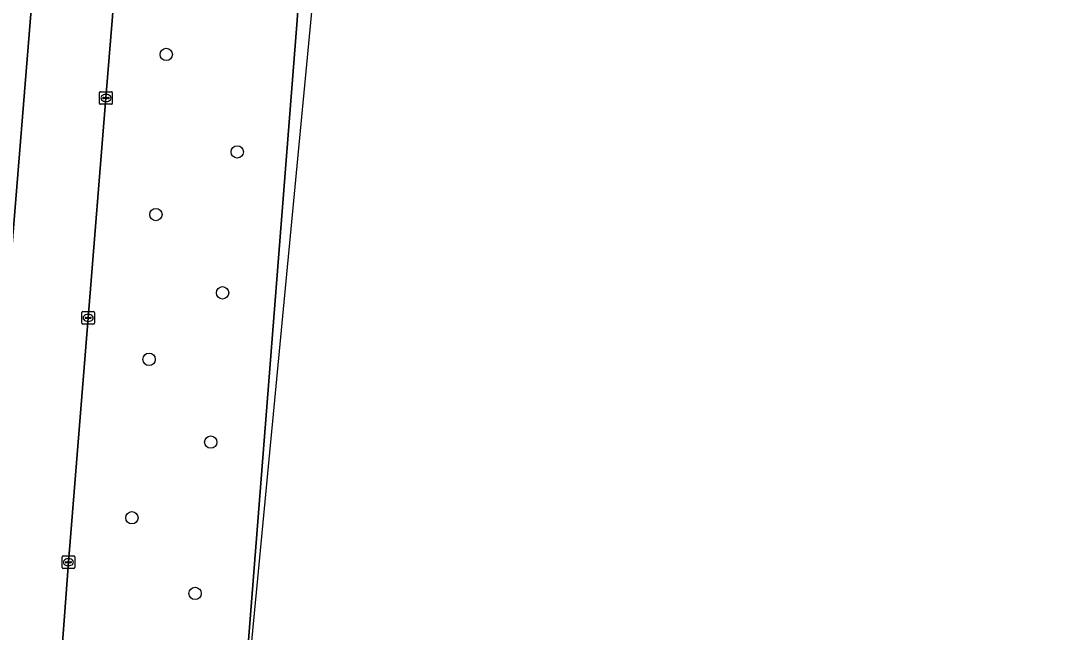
# Model space of a CAD drawing. Extents: x 160856 to 161310, y 384024 to 384878.
# Drawn here: x 161227.9 to 161310.2, y 384190.3 to 384238.7 of the extents above; entities that cross this region are included whole.
import ezdxf

# ---------------------------------------------------------------- set-up
doc = ezdxf.new("R2010")
doc.units = 0
for name, color, linetype in [('IMGEO_Berm_groen', 7, 'Continuous'), ('IMGEO_Boom', 7, 'Continuous'), ('IMGEO_Kolk', 7, 'Continuous'), ('IMGEO_OVBaan_gesloten', 7, 'Continuous'), ('IMGEO_Rijbaan_lokaal_gesloten', 7, 'Continuous')]:
    doc.layers.add(name, color=color, linetype=linetype)

msp = doc.modelspace()

# ---------------------------------------------------------------- linework, layer by layer
at = {"layer": 'IMGEO_Berm_groen'}
for points in [[(161238.574, 384277.976), (161238.011, 384271.307), (161236.442, 384253.951), (161235.71, 384245.543), (161235.31, 384240.691), (161234.654, 384232.591), (161233.241, 384215.17), (161231.678, 384195.813), (161230.975, 384186.246), (161230.43, 384177.405)], [(161244.663, 384173.474), (161249.766, 384238.402), (161251.045, 384255.386), (161247.08, 384255.683), (161248.805, 384277.548), (161240.67, 384278.305), (161239.106, 384278.425)], [(161225.892, 384205.014), (161231.046, 384268.295)]]:
    msp.add_lwpolyline(points, dxfattribs=at)
at = {"layer": 'IMGEO_Boom'}
for centre in [(161239.429, 384236.038), (161245.051, 384228.315), (161238.608, 384223.358), (161243.885, 384217.155), (161238.064, 384211.886), (161242.949, 384205.326), (161236.71, 384199.333), (161241.708, 384193.345)]:
    msp.add_circle(centre, 0.489, dxfattribs=at)
at = {"layer": 'IMGEO_Kolk'}
for p, q in [((161234.153, 384232.165), (161234.153, 384233.017)), ((161234.228, 384233.091), (161235.08, 384233.091)), ((161234.455, 384232.634), (161234.853, 384232.634)), ((161234.641, 384232.871), (161234.666, 384232.871)), ((161235.154, 384233.017), (161235.154, 384232.165)), ((161235.08, 384232.091), (161234.228, 384232.091)), ((161234.412, 384232.585), (161234.412, 384232.597)), ((161234.85, 384232.548), (161234.452, 384232.548)), ((161234.664, 384232.311), (161234.639, 384232.311)), ((161234.896, 384232.597), (161234.896, 384232.585)), ((161232.74, 384214.744), (161232.74, 384215.596)), ((161232.815, 384215.67), (161233.667, 384215.67)), ((161233.228, 384215.45), (161233.253, 384215.45)), ((161233.741, 384215.596), (161233.741, 384214.744)), ((161233.667, 384214.67), (161232.815, 384214.67)), ((161232.999, 384215.164), (161232.999, 384215.176)), ((161233.437, 384215.127), (161233.039, 384215.127)), ((161233.042, 384215.213), (161233.44, 384215.213)), ((161233.251, 384214.89), (161233.226, 384214.89)), ((161233.483, 384215.176), (161233.483, 384215.164)), ((161231.177, 384195.387), (161231.177, 384196.239)), ((161231.252, 384196.313), (161232.104, 384196.313)), ((161231.436, 384195.807), (161231.436, 384195.819)), ((161231.874, 384195.77), (161231.476, 384195.77)), ((161231.479, 384195.856), (161231.877, 384195.856)), ((161231.665, 384196.093), (161231.69, 384196.093)), ((161231.92, 384195.819), (161231.92, 384195.807)), ((161232.178, 384196.239), (161232.178, 384195.387)), ((161232.104, 384195.313), (161231.252, 384195.313)), ((161231.688, 384195.533), (161231.663, 384195.533))]:
    msp.add_line(p, q, dxfattribs=at)
for points in [[(161234.153, 384232.165), (161234.153, 384233.017)], [(161234.228, 384233.091), (161235.08, 384233.091)], [(161235.154, 384233.017), (161235.154, 384232.165)], [(161235.08, 384232.091), (161234.228, 384232.091)], [(161232.74, 384214.744), (161232.74, 384215.596)], [(161232.815, 384215.67), (161233.667, 384215.67)], [(161233.741, 384215.596), (161233.741, 384214.744)], [(161233.667, 384214.67), (161232.815, 384214.67)], [(161231.177, 384195.387), (161231.177, 384196.239)], [(161231.252, 384196.313), (161232.104, 384196.313)], [(161232.178, 384196.239), (161232.178, 384195.387)], [(161232.104, 384195.313), (161231.252, 384195.313)]]:
    msp.add_lwpolyline(points, dxfattribs=at)
for centre, radius, start, end in [((161234.23, 384233.015), 0.0765, 91.55205, 178.44795), ((161234.23, 384233.015), 0.0765, 91.55205, 178.44795), ((161234.452, 384232.594), 0.0403, 85.87752, 175.75265), ((161234.857, 384232.596), 0.0386, 1.73085, 96.63898), ((161235.078, 384233.015), 0.0765, 1.55205, 88.44795), ((161235.078, 384233.015), 0.0765, 1.55205, 88.44795), ((161234.23, 384232.167), 0.0765, 181.55205, 268.44795), ((161234.23, 384232.167), 0.0765, 181.55205, 268.44795), ((161234.449, 384232.584), 0.0366, 178.93798, 274.71019), ((161234.853, 384232.591), 0.043, 264.86636, 352.45326), ((161235.078, 384232.167), 0.0765, 271.55205, 358.44795), ((161235.078, 384232.167), 0.0765, 271.55205, 358.44795), ((161232.817, 384215.594), 0.0765, 91.55205, 178.44795), ((161232.817, 384215.594), 0.0765, 91.55205, 178.44795), ((161233.665, 384215.594), 0.0765, 1.55205, 88.44795), ((161233.665, 384215.594), 0.0765, 1.55205, 88.44795), ((161232.817, 384214.746), 0.0765, 181.55205, 268.44795), ((161232.817, 384214.746), 0.0765, 181.55205, 268.44795), ((161233.039, 384215.173), 0.0403, 85.87752, 175.75265), ((161233.036, 384215.163), 0.0366, 178.93798, 274.71019), ((161233.44, 384215.17), 0.043, 264.86636, 352.45326), ((161233.444, 384215.175), 0.0386, 1.73085, 96.63898), ((161233.665, 384214.746), 0.0765, 271.55205, 358.44795), ((161233.665, 384214.746), 0.0765, 271.55205, 358.44795), ((161231.254, 384196.237), 0.0765, 91.55205, 178.44795), ((161231.254, 384196.237), 0.0765, 91.55205, 178.44795), ((161231.476, 384195.816), 0.0403, 85.87752, 175.75265), ((161231.473, 384195.806), 0.0366, 178.93798, 274.71019), ((161231.877, 384195.813), 0.043, 264.86636, 352.45326), ((161231.881, 384195.818), 0.0386, 1.73085, 96.63898), ((161232.102, 384196.237), 0.0765, 1.55205, 88.44795), ((161232.102, 384196.237), 0.0765, 1.55205, 88.44795), ((161231.254, 384195.389), 0.0765, 181.55205, 268.44795), ((161231.254, 384195.389), 0.0765, 181.55205, 268.44795), ((161232.102, 384195.389), 0.0765, 271.55205, 358.44795), ((161232.102, 384195.389), 0.0765, 271.55205, 358.44795)]:
    msp.add_arc(centre, radius, start, end, dxfattribs=at)
for centre, major_axis, ratio, start_param, end_param in [((161234.64, 384232.591), (-0.387, 0.002), 0.722429, 4.712389, 7.853982), ((161234.665, 384232.591), (-0.39, 0.002), 0.717154, 1.570796, 4.712389), ((161233.227, 384215.17), (-0.387, 0.002), 0.722429, 4.712389, 7.853982), ((161233.252, 384215.17), (-0.39, 0.002), 0.717154, 1.570796, 4.712389), ((161231.664, 384195.813), (-0.387, 0.002), 0.722429, 4.712389, 7.853982), ((161231.689, 384195.813), (-0.39, 0.002), 0.717154, 1.570796, 4.712389)]:
    msp.add_ellipse(centre, major_axis=major_axis, ratio=ratio, start_param=start_param, end_param=end_param, dxfattribs=at)
at = {"layer": 'IMGEO_OVBaan_gesloten'}
for points in [[(161244.663, 384173.474), (161254.709, 384278.75), (161256.675, 384295.749), (161288.788, 384573.374), (161299.466, 384666.717), (161307.924, 384740.658), (161309.046, 384772.256), (161310.221, 384805.365), (161305.427, 384848.093), (161301.785, 384848.147), (161302.348, 384842.763), (161302.476, 384841.51), (161302.878, 384837.781), (161303.219, 384834.643)], [(161267.816, 384410.795), (161258.549, 384330.534), (161255.855, 384307.557), (161255.762, 384306.536), (161255.444, 384303.65), (161255.114, 384300.715), (161255.107, 384300.653), (161254.029, 384290.068), (161253.288, 384282.599), (161253.04, 384279.606), (161252.84, 384277.173), (161251.045, 384255.386), (161249.766, 384238.402), (161244.663, 384173.474)]]:
    msp.add_lwpolyline(points, dxfattribs=at)
at = {"layer": 'IMGEO_Rijbaan_lokaal_gesloten'}
for points in [[(161230.975, 384186.246), (161231.678, 384195.813), (161233.241, 384215.17), (161234.654, 384232.591), (161235.31, 384240.691), (161235.71, 384245.543), (161236.442, 384253.951), (161238.011, 384271.307), (161238.574, 384277.976), (161238.88, 384280.859), (161239.146, 384283.72), (161239.351, 384286.094), (161240.09, 384293.921)], [(161231.046, 384268.295), (161225.892, 384205.014)]]:
    msp.add_lwpolyline(points, dxfattribs=at)

doc.saveas('drawing.dxf')
